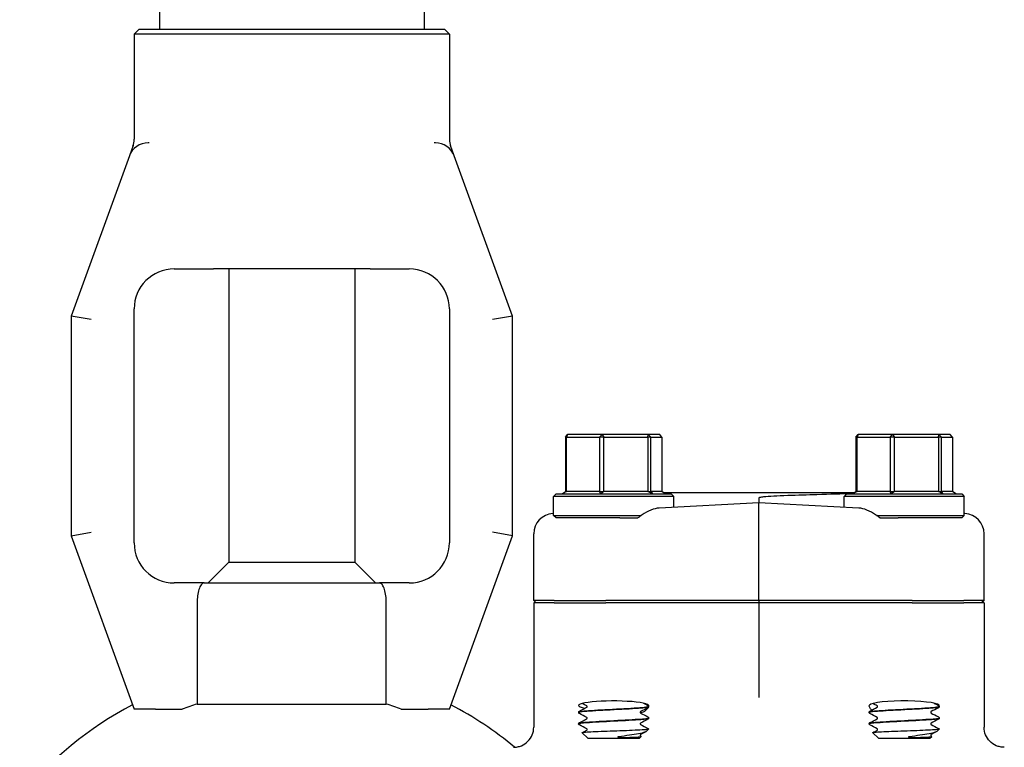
# Model space of a CAD drawing. Header units: inches. Extents: x 5 to 1128, y -85 to 748.
# Tile 539 of 656: x 789.21 to 795.36, y 297.02 to 301.56. Entities that reach past the tile are written whole.
import ezdxf

# ---------------------------------------------------------------- set-up
doc = ezdxf.new("R2010")
doc.units = ezdxf.units.IN
doc.header["$LTSCALE"] = 32
doc.header["$MEASUREMENT"] = 0
doc.layers.add('Visible (ANSI)', color=7, linetype='Continuous', lineweight=30)

msp = doc.modelspace()

# ---------------------------------------------------------------- linework, layer by layer
at = {"layer": 'Visible (ANSI)'}
for p, q in [((790.08386, 302.05404), (790.08386, 301.50286)), ((791.7374, 302.05404), (791.7374, 301.50286)), ((789.95763, 301.50286), (789.92638, 301.47161)), ((791.89488, 301.47161), (789.92638, 301.47161)), ((789.92638, 301.47161), (789.92638, 300.81624)), ((789.95763, 301.50286), (791.86363, 301.50286)), ((791.86363, 301.50286), (791.89488, 301.47161)), ((791.89488, 301.47161), (791.89488, 300.81624)), ((790.02088, 300.7942), (790.01391, 300.7942)), ((791.80736, 300.7942), (791.80039, 300.7942)), ((789.92006, 300.77684), (789.89645, 300.71195)), ((791.92482, 300.71195), (791.9012, 300.77684)), ((789.89645, 300.71195), (789.53268, 299.71252)), ((792.28859, 299.71252), (791.92482, 300.71195)), ((790.17638, 300.0068), (790.27979, 300.0068)), ((790.27979, 300.0068), (790.42197, 300.0068)), ((791.3993, 300.0068), (790.42197, 300.0068)), ((790.51693, 300.0068), (790.51693, 298.17546)), ((791.30433, 300.0068), (791.30433, 298.17546)), ((791.3993, 300.0068), (791.54148, 300.0068)), ((791.54148, 300.0068), (791.64488, 300.0068)), ((789.92638, 298.29617), (789.92638, 299.7568)), ((791.89488, 299.7568), (791.89488, 298.29617)), ((789.65768, 299.69048), (789.53268, 299.71252)), ((789.53268, 299.71252), (789.53268, 298.34045)), ((792.28859, 299.71252), (792.16359, 299.69048)), ((792.28859, 298.34045), (792.28859, 299.71252)), ((792.61942, 298.95679), (792.633, 298.97242)), ((792.62691, 298.95679), (792.61942, 298.95679)), ((792.61942, 298.95679), (792.61942, 298.61804)), ((792.633, 298.97242), (792.62691, 298.95679)), ((792.62691, 298.61804), (792.62691, 298.95679)), ((792.62691, 298.95679), (792.83308, 298.95679)), ((792.84868, 298.97242), (792.633, 298.97242)), ((792.83308, 298.95679), (792.84868, 298.97242)), ((792.85935, 298.95679), (792.83308, 298.95679)), ((792.83308, 298.95679), (792.83308, 298.61804)), ((792.84868, 298.97242), (792.85935, 298.95679)), ((793.13648, 298.97242), (792.84868, 298.97242)), ((792.85935, 298.61804), (792.85935, 298.95679)), ((792.85935, 298.95679), (793.13446, 298.95679)), ((793.13446, 298.95679), (793.13648, 298.97242)), ((793.15324, 298.95679), (793.13446, 298.95679)), ((793.13446, 298.95679), (793.13446, 298.61804)), ((793.13648, 298.97242), (793.15324, 298.95679)), ((793.2086, 298.97242), (793.13648, 298.97242)), ((793.15324, 298.61804), (793.15324, 298.95679)), ((793.15324, 298.95679), (793.22218, 298.95679)), ((793.22218, 298.95679), (793.2086, 298.97242)), ((793.22218, 298.95679), (793.22218, 298.61804)), ((794.43378, 298.95679), (794.44735, 298.97242)), ((794.44127, 298.95679), (794.43378, 298.95679)), ((794.43378, 298.95679), (794.43378, 298.61804)), ((794.44735, 298.97242), (794.44127, 298.95679)), ((794.44127, 298.61804), (794.44127, 298.95679)), ((794.44127, 298.95679), (794.64744, 298.95679)), ((794.66303, 298.97242), (794.44735, 298.97242)), ((794.64744, 298.95679), (794.66303, 298.97242)), ((794.67371, 298.95679), (794.64744, 298.95679)), ((794.64744, 298.95679), (794.64744, 298.61804)), ((794.66303, 298.97242), (794.67371, 298.95679)), ((794.95084, 298.97242), (794.66303, 298.97242)), ((794.67371, 298.61804), (794.67371, 298.95679)), ((794.67371, 298.95679), (794.94882, 298.95679)), ((794.94882, 298.95679), (794.95084, 298.97242)), ((794.96759, 298.95679), (794.94882, 298.95679)), ((794.94882, 298.95679), (794.94882, 298.61804)), ((794.95084, 298.97242), (794.96759, 298.95679)), ((795.02296, 298.97242), (794.95084, 298.97242)), ((794.96759, 298.61804), (794.96759, 298.95679)), ((794.96759, 298.95679), (795.03653, 298.95679)), ((795.03653, 298.95679), (795.02296, 298.97242)), ((795.03653, 298.95679), (795.03653, 298.61804)), ((792.56142, 298.60242), (792.5458, 298.58679)), ((793.2958, 298.58679), (792.5458, 298.58679)), ((792.5458, 298.46804), (792.5458, 298.58679)), ((792.56142, 298.60242), (793.28017, 298.60242)), ((792.59832, 298.60242), (792.61942, 298.61804)), ((792.62691, 298.61804), (792.59832, 298.60242)), ((792.61942, 298.61804), (792.62691, 298.61804)), ((792.83308, 298.61804), (792.62691, 298.61804)), ((792.83999, 298.60242), (792.83308, 298.61804)), ((792.83308, 298.61804), (792.85935, 298.61804)), ((792.85935, 298.61804), (792.83999, 298.60242)), ((793.13446, 298.61804), (792.85935, 298.61804)), ((793.16247, 298.60242), (793.13446, 298.61804)), ((793.13446, 298.61804), (793.15324, 298.61804)), ((793.15324, 298.61804), (793.16247, 298.60242)), ((793.22218, 298.61804), (793.15324, 298.61804)), ((793.24328, 298.60242), (793.22218, 298.61804)), ((794.42112, 298.60867), (793.23485, 298.60867)), ((793.28017, 298.60242), (793.2958, 298.58679)), ((793.2958, 298.51828), (793.2958, 298.58679)), ((793.82798, 298.57742), (793.82798, 298.54617)), ((794.37578, 298.60242), (794.36015, 298.58679)), ((795.11015, 298.58679), (794.36015, 298.58679)), ((794.36015, 298.51828), (794.36015, 298.58679)), ((794.37578, 298.60242), (795.09453, 298.60242)), ((794.41268, 298.60242), (794.43378, 298.61804)), ((794.44127, 298.61804), (794.41268, 298.60242)), ((794.43378, 298.61804), (794.44127, 298.61804)), ((794.64744, 298.61804), (794.44127, 298.61804)), ((794.65435, 298.60242), (794.64744, 298.61804)), ((794.64744, 298.61804), (794.67371, 298.61804)), ((794.67371, 298.61804), (794.65435, 298.60242)), ((794.94882, 298.61804), (794.67371, 298.61804)), ((794.97682, 298.60242), (794.94882, 298.61804)), ((794.94882, 298.61804), (794.96759, 298.61804)), ((794.96759, 298.61804), (794.97682, 298.60242)), ((795.03653, 298.61804), (794.96759, 298.61804)), ((795.05763, 298.60242), (795.03653, 298.61804)), ((795.09453, 298.60242), (795.11015, 298.58679)), ((795.11015, 298.46804), (795.11015, 298.58679)), ((793.82798, 298.54617), (793.20444, 298.51349)), ((794.45151, 298.51349), (793.82798, 298.54617)), ((793.82798, 298.42186), (793.82798, 298.54617)), ((792.5458, 298.47897), (792.54129, 298.47874)), ((792.5458, 298.46804), (793.09329, 298.46804)), ((792.56142, 298.45242), (792.5458, 298.46804)), ((794.56267, 298.46804), (795.11015, 298.46804)), ((795.09453, 298.45242), (795.11015, 298.46804)), ((795.11467, 298.47874), (795.11015, 298.47897)), ((792.95923, 298.45242), (792.56142, 298.45242)), ((792.95923, 298.45242), (793.07272, 298.45242)), ((793.82798, 297.93679), (793.82798, 298.42186)), ((794.58323, 298.45242), (794.69672, 298.45242)), ((795.09453, 298.45242), (794.69672, 298.45242)), ((789.53268, 298.34045), (789.65768, 298.36249)), ((789.53268, 298.34045), (789.92638, 297.25877)), ((791.89488, 297.25877), (792.28859, 298.34045)), ((792.28859, 298.34045), (792.16359, 298.36249)), ((792.42173, 297.93679), (792.42173, 298.35379)), ((795.23423, 297.93679), (795.23423, 298.35379)), ((790.51693, 298.17546), (790.38764, 298.04617)), ((790.51693, 298.17546), (791.30433, 298.17546)), ((791.30433, 298.17546), (791.43362, 298.04617)), ((790.36333, 298.04617), (790.17638, 298.04617)), ((790.36333, 298.04617), (791.45793, 298.04617)), ((791.64488, 298.04617), (791.45793, 298.04617)), ((790.32008, 297.92117), (790.32008, 297.28986)), ((791.50118, 297.28986), (791.50118, 297.92117)), ((792.42173, 297.93679), (792.43749, 297.92117)), ((792.54908, 297.93679), (792.42173, 297.93679)), ((792.42173, 297.92117), (792.42173, 297.1448)), ((792.54908, 297.92117), (792.42173, 297.92117)), ((792.54908, 297.93679), (792.87131, 297.93679)), ((792.54908, 297.92117), (792.87131, 297.92117)), ((793.82798, 297.93679), (792.87131, 297.93679)), ((793.82798, 297.92117), (792.87131, 297.92117)), ((794.78464, 297.93679), (793.82798, 297.93679)), ((793.82798, 297.93679), (793.82798, 297.92117)), ((793.82798, 297.92117), (793.82798, 297.45594)), ((794.78464, 297.92117), (793.82798, 297.92117)), ((794.78464, 297.93679), (795.10688, 297.93679)), ((794.78464, 297.92117), (795.10688, 297.92117)), ((795.23423, 297.93679), (795.10688, 297.93679)), ((795.23423, 297.92117), (795.10688, 297.92117)), ((795.23423, 297.93679), (795.21846, 297.92117)), ((795.23423, 297.92117), (795.23423, 297.1448)), ((793.82798, 297.45594), (793.82798, 297.33172)), ((790.32008, 297.28986), (791.50118, 297.28986)), ((790.0594, 297.25877), (789.92638, 297.25877)), ((790.0594, 297.25877), (790.22673, 297.25877)), ((791.59454, 297.25877), (791.76186, 297.25877)), ((791.89488, 297.25877), (791.76186, 297.25877)), ((792.70205, 297.23866), (792.70205, 297.23799)), ((793.13955, 297.27441), (793.13955, 297.27374)), ((794.5164, 297.23866), (794.5164, 297.23799)), ((794.9539, 297.27441), (794.9539, 297.27374)), ((792.70205, 297.16716), (792.70205, 297.16649)), ((793.13955, 297.20291), (793.13955, 297.20224)), ((794.5164, 297.16716), (794.5164, 297.16649)), ((794.9539, 297.20291), (794.9539, 297.20224)), ((792.75979, 297.07742), (792.72497, 297.11137)), ((793.12467, 297.11922), (793.13917, 297.13336)), ((794.57415, 297.07742), (794.53933, 297.11137)), ((794.93902, 297.11922), (794.95352, 297.13336)), ((792.75979, 297.07742), (793.08181, 297.07742)), ((793.08181, 297.07742), (793.09272, 297.08806)), ((793.08882, 297.09083), (793.09231, 297.089)), ((794.57415, 297.07742), (794.89616, 297.07742)), ((794.89616, 297.07742), (794.90708, 297.08806)), ((794.90318, 297.09083), (794.90667, 297.089))]:
    msp.add_line(p, q, dxfattribs=at)
for centre, radius, start, end in [((790.01391, 300.6692), 0.125, 90, 160), ((789.80138, 300.81624), 0.125, 340, 0), ((791.80736, 300.6692), 0.125, 20, 90), ((792.01988, 300.81624), 0.125, 180, 200), ((790.17638, 299.7568), 0.25, 90, 180), ((791.64488, 299.7568), 0.25, 0, 90), ((790.17638, 298.29617), 0.25, 180, 270), ((791.64488, 298.29617), 0.25, 270, 0), ((790.91063, 295.36113), 2.01712, 107.023866, 109.819121), ((790.91063, 295.36113), 2.01712, 70.180879, 72.976134), ((790.91063, 295.36113), 2.16535, 117.319316, 141.683202), ((790.91063, 295.36113), 2.16535, 50.008405, 62.680684)]:
    msp.add_arc(centre, radius, start, end, dxfattribs=at)
for centre, major_axis, ratio, start_param, end_param in [((792.54783, 298.35391), (-0.12593, -0.0066), 0.9912318, 4.712389, 6.2312837), ((795.10812, 298.35391), (0.12593, -0.0066), 0.9912318, 0.0519016, 1.5707963), ((792.9208, 297.28047), (0.21875, 0), 0.1316525, 0.1108904, 3.7549812), ((794.73515, 297.28047), (0.21875, 0), 0.1316525, 6.1892377, 9.3138876)]:
    msp.add_ellipse(centre, major_axis=major_axis, ratio=ratio, start_param=start_param, end_param=end_param, dxfattribs=at)
for points, knots in [([(793.82798, 298.57742), (793.82798, 298.5776), (793.82802, 298.57776), (793.82819, 298.57813), (793.82833, 298.57832), (793.82881, 298.5788), (793.82923, 298.57907), (793.83071, 298.57989), (793.83217, 298.5804), (793.83989, 298.58262), (793.85039, 298.58399), (793.88978, 298.58831), (793.94296, 298.59097), (794.00797, 298.59315)], [0, 0, 0, 0, 0.00152658, 0.00152658, 0.00347355, 0.00347355, 0.00712444, 0.00712444, 0.01690708, 0.01690708, 0.05959749, 0.05959749, 0.22400496, 0.22400496, 0.22400496, 0.22400496]), ([(794.00797, 298.59315), (794.07085, 298.59526), (794.13189, 298.59722), (794.27113, 298.60141), (794.34514, 298.6034), (794.41122, 298.60493), (794.41373, 298.60499), (794.41622, 298.60504)], [3.1568039, 3.1568039, 3.1568039, 3.1568039, 3.6500368, 3.6500368, 4.3433226, 4.3433226, 4.370872, 4.370872, 4.370872, 4.370872]), ([(793.20444, 298.51349), (793.18897, 298.51268), (793.1713, 298.50816), (793.13477, 298.49342), (793.1159, 298.48316), (793.09052, 298.46629), (793.08148, 298.45971), (793.07272, 298.45242)], [0.5162883, 0.5162883, 0.5162883, 0.5162883, 0.68070555, 0.68070555, 0.84790607, 0.84790607, 0.93136202, 0.93136202, 0.93136202, 0.93136202]), ([(794.58323, 298.45242), (794.57447, 298.45971), (794.56543, 298.46629), (794.54005, 298.48316), (794.52118, 298.49342), (794.48466, 298.50816), (794.46698, 298.51268), (794.45151, 298.51349)], [1.37086357, 1.37086357, 1.37086357, 1.37086357, 1.45431952, 1.45431952, 1.62152004, 1.62152004, 1.78593729, 1.78593729, 1.78593729, 1.78593729]), ([(790.36333, 298.04617), (790.36329, 298.04617), (790.36326, 298.04617), (790.35995, 298.04615), (790.35671, 298.04513), (790.35042, 298.04113), (790.34739, 298.03817), (790.33947, 298.02744), (790.33495, 298.01783), (790.32762, 297.99439), (790.32481, 297.98102), (790.32104, 297.95196), (790.32008, 297.93666), (790.32008, 297.92117)], [-1.02981453, -1.02981453, -1.02981453, -1.02981453, -1.02895646, -1.02895646, -0.95526591, -0.95526591, -0.8820533, -0.8820533, -0.7540906, -0.7540906, -0.63275361, -0.63275361, -0.51447823, -0.51447823, -0.51447823, -0.51447823]), ([(791.50118, 297.92117), (791.50118, 297.93666), (791.50023, 297.95196), (791.49646, 297.98102), (791.49364, 297.99439), (791.48632, 298.01783), (791.4818, 298.02744), (791.47388, 298.03817), (791.47084, 298.04113), (791.46456, 298.04513), (791.46132, 298.04615), (791.45801, 298.04617), (791.45797, 298.04617), (791.45793, 298.04617)], [-0.51447823, -0.51447823, -0.51447823, -0.51447823, -0.39620285, -0.39620285, -0.27486586, -0.27486586, -0.14690316, -0.14690316, -0.07369055, -0.07369055, 0, 0, 0.00085806, 0.00085806, 0.00085806, 0.00085806]), ([(792.70205, 297.23869), (792.70211, 297.24014), (792.70266, 297.24151), (792.7039, 297.24339), (792.70457, 297.244), (792.70573, 297.24489), (792.70625, 297.2452), (792.70676, 297.24547)], [0, 0, 0, 0, 0.020588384, 0.020588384, 0.04017257, 0.04017257, 0.058516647, 0.058516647, 0.058516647, 0.058516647]), ([(792.70676, 297.23119), (792.70597, 297.23159), (792.70513, 297.23209), (792.70373, 297.23354), (792.70323, 297.23418), (792.7024, 297.23583), (792.7021, 297.23688), (792.70205, 297.23797)], [0, 0, 0, 0, 0.028459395, 0.028459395, 0.043235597, 0.043235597, 0.058545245, 0.058545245, 0.058545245, 0.058545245]), ([(792.70231, 297.23797), (792.70239, 297.24023), (792.71517, 297.24249), (792.73948, 297.24475), (792.77543, 297.24809), (792.83592, 297.25143), (792.89989, 297.25478), (792.96384, 297.25812), (793.03004, 297.26146), (793.07547, 297.2648), (793.11597, 297.26778), (793.13927, 297.27076), (793.1395, 297.27374)], [14.1348503, 14.1348503, 14.1348503, 14.1348503, 14.7308693, 14.7308693, 14.7308693, 15.6122213, 15.6122213, 15.6122213, 16.4933178, 16.4933178, 16.4933178, 17.2787596, 17.2787596, 17.2787596, 17.2787596]), ([(793.13952, 297.27444), (793.13955, 297.27418), (793.1394, 297.27392), (793.13907, 297.27366), (793.13485, 297.27032), (793.10087, 297.26699), (793.0489, 297.26365), (792.99704, 297.26033), (792.92827, 297.257), (792.86631, 297.25367), (792.80447, 297.25035), (792.75059, 297.24703), (792.7232, 297.24371), (792.70933, 297.24202), (792.70238, 297.24034), (792.70238, 297.23866)], [-23.5642615, -23.5642615, -23.5642615, -23.5642615, -23.4959687, -23.4959687, -23.4959687, -22.6167864, -22.6167864, -22.6167864, -21.7394211, -21.7394211, -21.7394211, -20.8637276, -20.8637276, -20.8637276, -20.4203522, -20.4203522, -20.4203522, -20.4203522]), ([(792.755, 297.27408), (792.755, 297.27546), (792.75444, 297.27675), (792.7535, 297.27804), (792.75315, 297.27831), (792.75284, 297.27854), (792.75278, 297.27857), (792.75278, 297.27857)], [0, 0, 0, 0, 0.022828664, 0.022828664, 0.041633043, 0.041633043, 0.054614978, 0.054614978, 0.054614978, 0.054614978]), ([(792.75278, 297.26958), (792.75278, 297.26958), (792.75302, 297.26967), (792.75378, 297.27047), (792.75414, 297.27092), (792.75477, 297.27225), (792.755, 297.27316), (792.755, 297.27408)], [0.002645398, 0.002645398, 0.002645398, 0.002645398, 0.027589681, 0.027589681, 0.042171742, 0.042171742, 0.057287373, 0.057287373, 0.057287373, 0.057287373]), ([(793.08882, 297.24282), (793.08882, 297.24282), (793.08858, 297.24273), (793.08782, 297.24193), (793.08746, 297.24148), (793.08683, 297.24015), (793.08659, 297.23924), (793.08659, 297.23833)], [0.002645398, 0.002645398, 0.002645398, 0.002645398, 0.027589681, 0.027589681, 0.042171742, 0.042171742, 0.057287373, 0.057287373, 0.057287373, 0.057287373]), ([(793.08659, 297.23833), (793.08659, 297.23694), (793.08716, 297.23565), (793.08809, 297.23436), (793.08845, 297.23409), (793.08876, 297.23386), (793.08882, 297.23383), (793.08882, 297.23383)], [0, 0, 0, 0, 0.022828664, 0.022828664, 0.041633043, 0.041633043, 0.054614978, 0.054614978, 0.054614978, 0.054614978]), ([(793.13538, 297.26723), (793.1319, 297.26131), (793.1263, 297.25477), (793.1112, 297.24275), (793.10127, 297.23719), (793.0891, 297.23368)], [0.17588334, 0.17588334, 0.17588334, 0.17588334, 0.32081632, 0.32081632, 0.47288143, 0.47288143, 0.47288143, 0.47288143]), ([(793.13484, 297.28122), (793.13562, 297.28081), (793.13647, 297.28031), (793.13787, 297.27886), (793.13837, 297.27822), (793.13919, 297.27657), (793.1395, 297.27552), (793.13955, 297.27444)], [0, 0, 0, 0, 0.028459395, 0.028459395, 0.043235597, 0.043235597, 0.058545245, 0.058545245, 0.058545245, 0.058545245]), ([(793.13955, 297.27372), (793.13948, 297.27226), (793.13894, 297.27089), (793.13769, 297.26901), (793.13703, 297.2684), (793.13587, 297.26751), (793.13535, 297.2672), (793.13484, 297.26694)], [0, 0, 0, 0, 0.020588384, 0.020588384, 0.04017257, 0.04017257, 0.058516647, 0.058516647, 0.058516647, 0.058516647]), ([(793.1382, 297.28365), (793.13938, 297.28227), (793.13977, 297.2802), (793.13938, 297.27722), (793.1393, 297.27679), (793.1392, 297.27634)], [0, 0, 0, 0, 0.081333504, 0.081333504, 0.094797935, 0.094797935, 0.094797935, 0.094797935]), ([(794.53344, 297.25192), (794.52738, 297.25735), (794.52288, 297.26308), (794.51622, 297.27501), (794.51533, 297.28079), (794.51775, 297.28365)], [0.71251652, 0.71251652, 0.71251652, 0.71251652, 0.82602783, 0.82602783, 0.97703961, 0.97703961, 0.97703961, 0.97703961]), ([(794.5164, 297.23869), (794.51647, 297.24014), (794.51701, 297.24151), (794.51826, 297.24339), (794.51893, 297.244), (794.52009, 297.24489), (794.52061, 297.2452), (794.52111, 297.24547)], [0, 0, 0, 0, 0.020588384, 0.020588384, 0.04017257, 0.04017257, 0.058516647, 0.058516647, 0.058516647, 0.058516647]), ([(794.52111, 297.23119), (794.52033, 297.23159), (794.51949, 297.23209), (794.51809, 297.23354), (794.51759, 297.23418), (794.51676, 297.23583), (794.51645, 297.23688), (794.5164, 297.23797)], [0, 0, 0, 0, 0.028459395, 0.028459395, 0.043235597, 0.043235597, 0.058545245, 0.058545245, 0.058545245, 0.058545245]), ([(794.51666, 297.23797), (794.51675, 297.24023), (794.52953, 297.24249), (794.55384, 297.24475), (794.58979, 297.24809), (794.65027, 297.25143), (794.71424, 297.25478), (794.7782, 297.25812), (794.8444, 297.26146), (794.88983, 297.2648), (794.93033, 297.26778), (794.95362, 297.27076), (794.95386, 297.27374)], [14.1348503, 14.1348503, 14.1348503, 14.1348503, 14.7308693, 14.7308693, 14.7308693, 15.6122213, 15.6122213, 15.6122213, 16.4933178, 16.4933178, 16.4933178, 17.2787596, 17.2787596, 17.2787596, 17.2787596]), ([(794.95388, 297.27444), (794.95391, 297.27418), (794.95376, 297.27392), (794.95343, 297.27366), (794.9492, 297.27032), (794.91522, 297.26699), (794.86326, 297.26365), (794.8114, 297.26033), (794.74263, 297.257), (794.68067, 297.25367), (794.61883, 297.25035), (794.56495, 297.24703), (794.53756, 297.24371), (794.52369, 297.24202), (794.51674, 297.24034), (794.51673, 297.23866)], [-23.5642615, -23.5642615, -23.5642615, -23.5642615, -23.4959687, -23.4959687, -23.4959687, -22.6167864, -22.6167864, -22.6167864, -21.7394211, -21.7394211, -21.7394211, -20.8637276, -20.8637276, -20.8637276, -20.4203522, -20.4203522, -20.4203522, -20.4203522]), ([(794.56936, 297.27408), (794.56936, 297.27546), (794.56879, 297.27675), (794.56786, 297.27804), (794.56751, 297.27831), (794.56719, 297.27854), (794.56713, 297.27857), (794.56713, 297.27857)], [0, 0, 0, 0, 0.022828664, 0.022828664, 0.041633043, 0.041633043, 0.054614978, 0.054614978, 0.054614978, 0.054614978]), ([(794.56713, 297.26958), (794.56713, 297.26958), (794.56737, 297.26967), (794.56813, 297.27047), (794.56849, 297.27092), (794.56912, 297.27225), (794.56936, 297.27316), (794.56936, 297.27408)], [0.002645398, 0.002645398, 0.002645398, 0.002645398, 0.027589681, 0.027589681, 0.042171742, 0.042171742, 0.057287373, 0.057287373, 0.057287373, 0.057287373]), ([(794.90318, 297.24282), (794.90318, 297.24282), (794.90294, 297.24273), (794.90218, 297.24193), (794.90181, 297.24148), (794.90119, 297.24015), (794.90095, 297.23924), (794.90095, 297.23833)], [0.002645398, 0.002645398, 0.002645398, 0.002645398, 0.027589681, 0.027589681, 0.042171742, 0.042171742, 0.057287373, 0.057287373, 0.057287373, 0.057287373]), ([(794.90095, 297.23833), (794.90095, 297.23694), (794.90152, 297.23565), (794.90245, 297.23436), (794.9028, 297.23409), (794.90312, 297.23386), (794.90318, 297.23383), (794.90318, 297.23383)], [0, 0, 0, 0, 0.022828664, 0.022828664, 0.041633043, 0.041633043, 0.054614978, 0.054614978, 0.054614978, 0.054614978]), ([(794.9492, 297.28122), (794.94998, 297.28081), (794.95082, 297.28031), (794.95222, 297.27886), (794.95272, 297.27822), (794.95355, 297.27657), (794.95386, 297.27552), (794.9539, 297.27444)], [0, 0, 0, 0, 0.028459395, 0.028459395, 0.043235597, 0.043235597, 0.058545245, 0.058545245, 0.058545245, 0.058545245]), ([(794.9539, 297.27372), (794.95384, 297.27226), (794.9533, 297.27089), (794.95205, 297.26901), (794.95138, 297.2684), (794.95022, 297.26751), (794.9497, 297.2672), (794.9492, 297.26694)], [0, 0, 0, 0, 0.020588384, 0.020588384, 0.04017257, 0.04017257, 0.058516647, 0.058516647, 0.058516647, 0.058516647]), ([(792.70205, 297.16719), (792.70211, 297.16864), (792.70266, 297.17001), (792.7039, 297.17189), (792.70457, 297.1725), (792.70573, 297.17339), (792.70625, 297.1737), (792.70676, 297.17397)], [0, 0, 0, 0, 0.020588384, 0.020588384, 0.04017257, 0.04017257, 0.058516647, 0.058516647, 0.058516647, 0.058516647]), ([(792.70676, 297.15969), (792.70597, 297.16009), (792.70513, 297.16059), (792.70373, 297.16204), (792.70323, 297.16268), (792.7024, 297.16433), (792.7021, 297.16538), (792.70205, 297.16647)], [0, 0, 0, 0, 0.028459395, 0.028459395, 0.043235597, 0.043235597, 0.058545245, 0.058545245, 0.058545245, 0.058545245]), ([(792.70219, 297.16647), (792.70235, 297.16913), (792.7205, 297.17179), (792.7535, 297.17446), (792.79499, 297.17781), (792.85913, 297.18116), (792.92353, 297.18451), (792.9879, 297.18786), (793.05128, 297.19121), (793.09153, 297.19456), (793.12231, 297.19712), (793.13912, 297.19968), (793.13938, 297.20224)], [7.851665, 7.851665, 7.851665, 7.851665, 8.5540503, 8.5540503, 8.5540503, 9.4372578, 9.4372578, 9.4372578, 10.320193, 10.320193, 10.320193, 10.9955743, 10.9955743, 10.9955743, 10.9955743]), ([(793.13951, 297.20294), (793.13943, 297.19991), (793.11542, 297.19688), (793.07382, 297.19385), (793.02818, 297.19053), (792.96227, 297.18721), (792.89874, 297.18389), (792.83542, 297.18058), (792.77566, 297.17726), (792.73988, 297.17395), (792.71541, 297.17169), (792.7025, 297.16942), (792.70231, 297.16716)], [-17.2810762, -17.2810762, -17.2810762, -17.2810762, -16.4826805, -16.4826805, -16.4826805, -15.6069384, -15.6069384, -15.6069384, -14.7341258, -14.7341258, -14.7341258, -14.1371669, -14.1371669, -14.1371669, -14.1371669]), ([(792.755, 297.20258), (792.755, 297.20396), (792.75444, 297.20525), (792.7535, 297.20654), (792.75315, 297.20681), (792.75284, 297.20704), (792.75278, 297.20707), (792.75278, 297.20707)], [0, 0, 0, 0, 0.022828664, 0.022828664, 0.041633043, 0.041633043, 0.054614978, 0.054614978, 0.054614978, 0.054614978]), ([(792.75278, 297.19808), (792.75278, 297.19808), (792.75302, 297.19817), (792.75378, 297.19897), (792.75414, 297.19942), (792.75477, 297.20075), (792.755, 297.20166), (792.755, 297.20258)], [0.002645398, 0.002645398, 0.002645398, 0.002645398, 0.027589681, 0.027589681, 0.042171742, 0.042171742, 0.057287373, 0.057287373, 0.057287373, 0.057287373]), ([(793.08882, 297.17132), (793.08882, 297.17132), (793.08858, 297.17123), (793.08782, 297.17043), (793.08746, 297.16998), (793.08683, 297.16865), (793.08659, 297.16774), (793.08659, 297.16683)], [0.002645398, 0.002645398, 0.002645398, 0.002645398, 0.027589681, 0.027589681, 0.042171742, 0.042171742, 0.057287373, 0.057287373, 0.057287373, 0.057287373]), ([(793.08659, 297.16683), (793.08659, 297.16544), (793.08716, 297.16415), (793.08809, 297.16286), (793.08845, 297.16259), (793.08876, 297.16236), (793.08882, 297.16233), (793.08882, 297.16233)], [0, 0, 0, 0, 0.022828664, 0.022828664, 0.041633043, 0.041633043, 0.054614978, 0.054614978, 0.054614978, 0.054614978]), ([(793.13484, 297.20972), (793.13562, 297.20931), (793.13647, 297.20881), (793.13787, 297.20736), (793.13837, 297.20672), (793.13919, 297.20507), (793.1395, 297.20402), (793.13955, 297.20294)], [0, 0, 0, 0, 0.028459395, 0.028459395, 0.043235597, 0.043235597, 0.058545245, 0.058545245, 0.058545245, 0.058545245]), ([(793.13955, 297.20222), (793.13948, 297.20076), (793.13894, 297.19939), (793.13769, 297.19751), (793.13703, 297.1969), (793.13587, 297.19601), (793.13535, 297.1957), (793.13484, 297.19544)], [0, 0, 0, 0, 0.020588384, 0.020588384, 0.04017257, 0.04017257, 0.058516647, 0.058516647, 0.058516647, 0.058516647]), ([(794.5164, 297.16719), (794.51647, 297.16864), (794.51701, 297.17001), (794.51826, 297.17189), (794.51893, 297.1725), (794.52009, 297.17339), (794.52061, 297.1737), (794.52111, 297.17397)], [0, 0, 0, 0, 0.020588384, 0.020588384, 0.04017257, 0.04017257, 0.058516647, 0.058516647, 0.058516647, 0.058516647]), ([(794.52111, 297.15969), (794.52033, 297.16009), (794.51949, 297.16059), (794.51809, 297.16204), (794.51759, 297.16268), (794.51676, 297.16433), (794.51645, 297.16538), (794.5164, 297.16647)], [0, 0, 0, 0, 0.028459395, 0.028459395, 0.043235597, 0.043235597, 0.058545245, 0.058545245, 0.058545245, 0.058545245]), ([(794.51655, 297.16647), (794.5167, 297.16913), (794.53486, 297.17179), (794.56785, 297.17446), (794.60935, 297.17781), (794.67349, 297.18116), (794.73788, 297.18451), (794.80226, 297.18786), (794.86563, 297.19121), (794.90588, 297.19456), (794.93667, 297.19712), (794.95347, 297.19968), (794.95373, 297.20224)], [7.851665, 7.851665, 7.851665, 7.851665, 8.5540503, 8.5540503, 8.5540503, 9.4372578, 9.4372578, 9.4372578, 10.320193, 10.320193, 10.320193, 10.9955743, 10.9955743, 10.9955743, 10.9955743]), ([(794.95387, 297.20294), (794.95379, 297.19991), (794.92978, 297.19688), (794.88817, 297.19385), (794.84254, 297.19053), (794.77662, 297.18721), (794.71309, 297.18389), (794.64977, 297.18058), (794.59001, 297.17726), (794.55424, 297.17395), (794.52977, 297.17169), (794.51685, 297.16942), (794.51667, 297.16716)], [-17.2810762, -17.2810762, -17.2810762, -17.2810762, -16.4826805, -16.4826805, -16.4826805, -15.6069384, -15.6069384, -15.6069384, -14.7341258, -14.7341258, -14.7341258, -14.1371669, -14.1371669, -14.1371669, -14.1371669]), ([(794.56936, 297.20258), (794.56936, 297.20396), (794.56879, 297.20525), (794.56786, 297.20654), (794.56751, 297.20681), (794.56719, 297.20704), (794.56713, 297.20707), (794.56713, 297.20707)], [0, 0, 0, 0, 0.022828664, 0.022828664, 0.041633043, 0.041633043, 0.054614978, 0.054614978, 0.054614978, 0.054614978]), ([(794.56713, 297.19808), (794.56713, 297.19808), (794.56737, 297.19817), (794.56813, 297.19897), (794.56849, 297.19942), (794.56912, 297.20075), (794.56936, 297.20166), (794.56936, 297.20258)], [0.002645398, 0.002645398, 0.002645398, 0.002645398, 0.027589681, 0.027589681, 0.042171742, 0.042171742, 0.057287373, 0.057287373, 0.057287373, 0.057287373]), ([(794.90318, 297.17132), (794.90318, 297.17132), (794.90294, 297.17123), (794.90218, 297.17043), (794.90181, 297.16998), (794.90119, 297.16865), (794.90095, 297.16774), (794.90095, 297.16683)], [0.002645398, 0.002645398, 0.002645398, 0.002645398, 0.027589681, 0.027589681, 0.042171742, 0.042171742, 0.057287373, 0.057287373, 0.057287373, 0.057287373]), ([(794.90095, 297.16683), (794.90095, 297.16544), (794.90152, 297.16415), (794.90245, 297.16286), (794.9028, 297.16259), (794.90312, 297.16236), (794.90318, 297.16233), (794.90318, 297.16233)], [0, 0, 0, 0, 0.022828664, 0.022828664, 0.041633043, 0.041633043, 0.054614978, 0.054614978, 0.054614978, 0.054614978]), ([(794.9492, 297.20972), (794.94998, 297.20931), (794.95082, 297.20881), (794.95222, 297.20736), (794.95272, 297.20672), (794.95355, 297.20507), (794.95386, 297.20402), (794.9539, 297.20294)], [0, 0, 0, 0, 0.028459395, 0.028459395, 0.043235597, 0.043235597, 0.058545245, 0.058545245, 0.058545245, 0.058545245]), ([(794.9539, 297.20222), (794.95384, 297.20076), (794.9533, 297.19939), (794.95205, 297.19751), (794.95138, 297.1969), (794.95022, 297.19601), (794.9497, 297.1957), (794.9492, 297.19544)], [0, 0, 0, 0, 0.020588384, 0.020588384, 0.04017257, 0.04017257, 0.058516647, 0.058516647, 0.058516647, 0.058516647]), ([(792.29562, 297.01992), (792.29573, 297.01992), (792.29584, 297.01992), (792.30449, 297.01994), (792.31302, 297.02082), (792.32975, 297.02428), (792.33791, 297.02684), (792.36079, 297.03664), (792.37444, 297.04594), (792.39728, 297.06913), (792.4063, 297.08276), (792.41857, 297.11267), (792.42173, 297.12865), (792.42173, 297.1448)], [-0.00080906, -0.00080906, -0.00080906, -0.00080906, 0, 0, 0.06513682, 0.06513682, 0.13017613, 0.13017613, 0.25481643, 0.25481643, 0.37825086, 0.37825086, 0.50129539, 0.50129539, 0.50129539, 0.50129539]), ([(792.72497, 297.11137), (792.72445, 297.11188), (792.72531, 297.11238), (792.73182, 297.11386), (792.74109, 297.11482), (792.76862, 297.11675), (792.78675, 297.11771), (792.82968, 297.11964), (792.85415, 297.12059), (792.90639, 297.12252), (792.93367, 297.12348), (792.98752, 297.12541), (793.01353, 297.12637), (793.06082, 297.1283), (793.08156, 297.12925), (793.09812, 297.13021)], [-1.3327966, -1.3327966, -1.3327966, -1.3327966, -1.2298846, -1.2298846, -1.0320942, -1.0320942, -0.8314266, -0.8314266, -0.6278827, -0.6278827, -0.4214631, -0.4214631, -0.2121686, -0.2121686, 0, 0, 0, 0]), ([(792.755, 297.13108), (792.755, 297.13246), (792.75444, 297.13375), (792.7535, 297.13504), (792.75315, 297.13531), (792.75284, 297.13554), (792.75278, 297.13557), (792.75278, 297.13557)], [0, 0, 0, 0, 0.022828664, 0.022828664, 0.041633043, 0.041633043, 0.054614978, 0.054614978, 0.054614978, 0.054614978]), ([(792.75278, 297.12658), (792.75278, 297.12658), (792.75302, 297.12667), (792.75378, 297.12747), (792.75414, 297.12792), (792.75477, 297.12925), (792.755, 297.13016), (792.755, 297.13108)], [0.002645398, 0.002645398, 0.002645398, 0.002645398, 0.027589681, 0.027589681, 0.042171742, 0.042171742, 0.057287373, 0.057287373, 0.057287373, 0.057287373]), ([(793.12467, 297.11922), (793.12285, 297.11745), (793.11941, 297.11566), (793.1058, 297.11076), (793.09279, 297.10764), (793.05974, 297.10135), (793.04038, 297.09824), (792.99824, 297.09195), (792.97606, 297.08884), (792.95344, 297.08561)], [-0.66481107, -0.66481107, -0.66481107, -0.66481107, -0.55061182, -0.55061182, -0.35778862, -0.35778862, -0.17425332, -0.17425332, 0, 0, 0, 0]), ([(793.09812, 297.13021), (793.10717, 297.13074), (793.11485, 297.1312), (793.12735, 297.13203), (793.13207, 297.1324), (793.13788, 297.13299), (793.13925, 297.13324), (793.13919, 297.13342)], [-0.44431555, -0.44431555, -0.44431555, -0.44431555, -0.32882749, -0.32882749, -0.21096916, -0.21096916, -0.10373636, -0.10373636, -0.10373636, -0.10373636]), ([(793.13484, 297.13822), (793.1355, 297.13787), (793.1362, 297.13745), (793.13775, 297.13606), (793.13867, 297.13497), (793.13919, 297.13341)], [0, 0, 0, 0, 0.024061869, 0.024061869, 0.048830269, 0.048830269, 0.048830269, 0.048830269]), ([(794.53933, 297.11137), (794.53881, 297.11188), (794.53967, 297.11238), (794.54618, 297.11386), (794.55545, 297.11482), (794.58298, 297.11675), (794.6011, 297.11771), (794.64403, 297.11964), (794.66851, 297.12059), (794.72074, 297.12252), (794.74803, 297.12348), (794.80187, 297.12541), (794.82789, 297.12637), (794.87518, 297.1283), (794.89592, 297.12925), (794.91248, 297.13021)], [-1.3327966, -1.3327966, -1.3327966, -1.3327966, -1.2298846, -1.2298846, -1.0320942, -1.0320942, -0.8314266, -0.8314266, -0.6278827, -0.6278827, -0.4214631, -0.4214631, -0.2121686, -0.2121686, 0, 0, 0, 0]), ([(794.56936, 297.13108), (794.56936, 297.13246), (794.56879, 297.13375), (794.56786, 297.13504), (794.56751, 297.13531), (794.56719, 297.13554), (794.56713, 297.13557), (794.56713, 297.13557)], [0, 0, 0, 0, 0.022828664, 0.022828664, 0.041633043, 0.041633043, 0.054614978, 0.054614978, 0.054614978, 0.054614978]), ([(794.56713, 297.12658), (794.56713, 297.12658), (794.56737, 297.12667), (794.56813, 297.12747), (794.56849, 297.12792), (794.56912, 297.12925), (794.56936, 297.13016), (794.56936, 297.13108)], [0.002645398, 0.002645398, 0.002645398, 0.002645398, 0.027589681, 0.027589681, 0.042171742, 0.042171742, 0.057287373, 0.057287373, 0.057287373, 0.057287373]), ([(794.93902, 297.11922), (794.93721, 297.11745), (794.93377, 297.11566), (794.92016, 297.11076), (794.90714, 297.10764), (794.8741, 297.10135), (794.85474, 297.09824), (794.81259, 297.09195), (794.79041, 297.08884), (794.7678, 297.08561)], [-0.66481107, -0.66481107, -0.66481107, -0.66481107, -0.55061182, -0.55061182, -0.35778862, -0.35778862, -0.17425332, -0.17425332, 0, 0, 0, 0]), ([(794.91248, 297.13021), (794.92153, 297.13074), (794.92921, 297.1312), (794.94171, 297.13203), (794.94643, 297.1324), (794.95224, 297.13299), (794.9536, 297.13324), (794.95354, 297.13342)], [-0.44431555, -0.44431555, -0.44431555, -0.44431555, -0.32882749, -0.32882749, -0.21096916, -0.21096916, -0.10373636, -0.10373636, -0.10373636, -0.10373636]), ([(794.9492, 297.13822), (794.94986, 297.13787), (794.95056, 297.13745), (794.95211, 297.13606), (794.95303, 297.13497), (794.95354, 297.13341)], [0, 0, 0, 0, 0.024061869, 0.024061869, 0.048830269, 0.048830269, 0.048830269, 0.048830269]), ([(795.36033, 297.01992), (795.36022, 297.01992), (795.36012, 297.01992), (795.35146, 297.01994), (795.34294, 297.02082), (795.32621, 297.02428), (795.31804, 297.02684), (795.29516, 297.03664), (795.28151, 297.04594), (795.25867, 297.06913), (795.24966, 297.08276), (795.23738, 297.11267), (795.23423, 297.12865), (795.23423, 297.1448)], [-0.00080906, -0.00080906, -0.00080906, -0.00080906, 0, 0, 0.06513682, 0.06513682, 0.13017613, 0.13017613, 0.25481643, 0.25481643, 0.37825086, 0.37825086, 0.50129539, 0.50129539, 0.50129539, 0.50129539]), ([(792.95344, 297.08561), (792.95117, 297.08529), (792.94939, 297.08496), (792.94811, 297.08456), (792.94786, 297.08447), (792.94759, 297.08433), (792.94751, 297.08428), (792.94741, 297.08419), (792.94738, 297.08416), (792.94735, 297.0841), (792.94734, 297.08407), (792.94734, 297.084), (792.94735, 297.08397), (792.9474, 297.08389), (792.94745, 297.08385), (792.94764, 297.08372), (792.94788, 297.08363), (792.9489, 297.08335), (792.95005, 297.08318), (792.95791, 297.08238), (792.97085, 297.08209), (792.9865, 297.08209)], [-0.25215193, -0.25215193, -0.25215193, -0.25215193, -0.19967794, -0.19967794, -0.18722758, -0.18722758, -0.18219412, -0.18219412, -0.17935031, -0.17935031, -0.17701108, -0.17701108, -0.17437616, -0.17437616, -0.17027277, -0.17027277, -0.15860757, -0.15860757, -0.12989843, -0.12989843, 0, 0, 0, 0]), ([(792.9865, 297.08209), (793.01473, 297.08209), (793.03287, 297.08276), (793.0598, 297.08379), (793.07249, 297.08459), (793.08103, 297.08561)], [-0.29459793, -0.29459793, -0.29459793, -0.29459793, -0.17753869, -0.17753869, 0, 0, 0, 0]), ([(793.08103, 297.08561), (793.08692, 297.08631), (793.09066, 297.08701), (793.09308, 297.08814), (793.09313, 297.08857), (793.09231, 297.089)], [-2.9565185, -2.9565185, -2.9565185, -2.9565185, -2.83328963, -2.83328963, -2.75640248, -2.75640248, -2.75640248, -2.75640248]), ([(793.08882, 297.09982), (793.08882, 297.09982), (793.08858, 297.09973), (793.08782, 297.09893), (793.08746, 297.09848), (793.08683, 297.09715), (793.08659, 297.09624), (793.08659, 297.09533)], [0.002645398, 0.002645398, 0.002645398, 0.002645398, 0.027589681, 0.027589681, 0.042171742, 0.042171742, 0.057287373, 0.057287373, 0.057287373, 0.057287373]), ([(793.08659, 297.09533), (793.08659, 297.09394), (793.08716, 297.09265), (793.08809, 297.09136), (793.08845, 297.09109), (793.08876, 297.09086), (793.08882, 297.09083), (793.08882, 297.09083)], [0, 0, 0, 0, 0.022828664, 0.022828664, 0.041633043, 0.041633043, 0.054614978, 0.054614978, 0.054614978, 0.054614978]), ([(794.7678, 297.08561), (794.76553, 297.08529), (794.76375, 297.08496), (794.76247, 297.08456), (794.76222, 297.08447), (794.76194, 297.08433), (794.76186, 297.08428), (794.76177, 297.08419), (794.76174, 297.08416), (794.7617, 297.0841), (794.7617, 297.08407), (794.7617, 297.084), (794.76171, 297.08397), (794.76176, 297.08389), (794.7618, 297.08385), (794.762, 297.08372), (794.76224, 297.08363), (794.76326, 297.08335), (794.7644, 297.08318), (794.77226, 297.08238), (794.7852, 297.08209), (794.80085, 297.08209)], [-0.25215193, -0.25215193, -0.25215193, -0.25215193, -0.19967794, -0.19967794, -0.18722758, -0.18722758, -0.18219412, -0.18219412, -0.17935031, -0.17935031, -0.17701108, -0.17701108, -0.17437616, -0.17437616, -0.17027277, -0.17027277, -0.15860757, -0.15860757, -0.12989843, -0.12989843, 0, 0, 0, 0]), ([(794.80085, 297.08209), (794.82909, 297.08209), (794.84723, 297.08276), (794.87416, 297.08379), (794.88684, 297.08459), (794.89538, 297.08561)], [-0.29459793, -0.29459793, -0.29459793, -0.29459793, -0.17753869, -0.17753869, 0, 0, 0, 0]), ([(794.89538, 297.08561), (794.90128, 297.08631), (794.90502, 297.08701), (794.90744, 297.08814), (794.90749, 297.08857), (794.90667, 297.089)], [-2.9565185, -2.9565185, -2.9565185, -2.9565185, -2.83328963, -2.83328963, -2.75640248, -2.75640248, -2.75640248, -2.75640248]), ([(794.90318, 297.09982), (794.90318, 297.09982), (794.90294, 297.09973), (794.90218, 297.09893), (794.90181, 297.09848), (794.90119, 297.09715), (794.90095, 297.09624), (794.90095, 297.09533)], [0.002645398, 0.002645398, 0.002645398, 0.002645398, 0.027589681, 0.027589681, 0.042171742, 0.042171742, 0.057287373, 0.057287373, 0.057287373, 0.057287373]), ([(794.90095, 297.09533), (794.90095, 297.09394), (794.90152, 297.09265), (794.90245, 297.09136), (794.9028, 297.09109), (794.90312, 297.09086), (794.90318, 297.09083), (794.90318, 297.09083)], [0, 0, 0, 0, 0.022828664, 0.022828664, 0.041633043, 0.041633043, 0.054614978, 0.054614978, 0.054614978, 0.054614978])]:
    msp.add_open_spline(points, degree=3, knots=knots, dxfattribs=at)
for points in [[(792.56009, 298.45242), (792.5603, 298.45265), (792.56051, 298.45288), (792.56073, 298.45311)], [(795.09522, 298.45311), (795.09544, 298.45288), (795.09565, 298.45265), (795.09586, 298.45242)], [(792.75278, 297.27857), (792.74345, 297.28347), (792.73412, 297.28836), (792.72478, 297.29325)], [(793.1077, 297.29543), (793.11674, 297.29069), (793.12579, 297.28595), (793.13484, 297.28122)], [(794.56714, 297.27857), (794.55781, 297.28347), (794.54847, 297.28836), (794.53914, 297.29325)], [(794.92205, 297.29543), (794.9311, 297.29069), (794.94015, 297.28595), (794.9492, 297.28122)], [(792.70676, 297.24547), (792.7221, 297.2535), (792.73745, 297.26153), (792.75278, 297.26958)], [(792.75278, 297.20707), (792.73745, 297.21512), (792.7221, 297.22316), (792.70676, 297.23119)], [(793.13484, 297.26694), (793.11949, 297.25891), (793.10415, 297.25087), (793.08881, 297.24282)], [(793.08881, 297.23383), (793.10415, 297.22578), (793.11949, 297.21775), (793.13484, 297.20972)], [(794.52111, 297.24547), (794.53646, 297.2535), (794.5518, 297.26153), (794.56714, 297.26958)], [(794.56714, 297.20707), (794.5518, 297.21512), (794.53646, 297.22316), (794.52111, 297.23119)], [(794.9492, 297.26694), (794.93385, 297.25891), (794.91851, 297.25087), (794.90317, 297.24282)], [(794.90317, 297.23383), (794.91851, 297.22578), (794.93385, 297.21775), (794.9492, 297.20972)], [(792.70676, 297.17397), (792.7221, 297.182), (792.73745, 297.19003), (792.75278, 297.19808)], [(793.13484, 297.19544), (793.11949, 297.18741), (793.10415, 297.17937), (793.08881, 297.17132)], [(794.52111, 297.17397), (794.53646, 297.182), (794.5518, 297.19003), (794.56714, 297.19808)], [(794.9492, 297.19544), (794.93385, 297.18741), (794.91851, 297.17937), (794.90317, 297.17132)], [(792.75278, 297.13557), (792.73745, 297.14362), (792.7221, 297.15166), (792.70676, 297.15969)], [(792.72534, 297.11219), (792.73449, 297.11699), (792.74364, 297.12178), (792.75278, 297.12658)], [(793.08881, 297.16233), (793.10415, 297.15428), (793.11949, 297.14625), (793.13484, 297.13822)], [(793.12078, 297.11658), (793.11012, 297.111), (793.09947, 297.10541), (793.08881, 297.09982)], [(794.56714, 297.13557), (794.5518, 297.14362), (794.53646, 297.15166), (794.52111, 297.15969)], [(794.53969, 297.11219), (794.54884, 297.11699), (794.55799, 297.12178), (794.56714, 297.12658)], [(794.90317, 297.16233), (794.91851, 297.15428), (794.93385, 297.14625), (794.9492, 297.13822)], [(794.93514, 297.11658), (794.92448, 297.111), (794.91382, 297.10541), (794.90317, 297.09982)]]:
    msp.add_open_spline(points, degree=3, dxfattribs=at)
for points, weights in [([(792.56142, 298.45242), (792.56076, 298.45242), (792.56009, 298.45242)], [0.999903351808, 0.999903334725, 0.999903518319]), ([(795.09586, 298.45242), (795.0952, 298.45242), (795.09453, 298.45242)], [0.999903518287, 0.999903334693, 0.999903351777])]:
    msp.add_rational_spline(points, weights, degree=2, dxfattribs=at)

doc.saveas('drawing.dxf')
